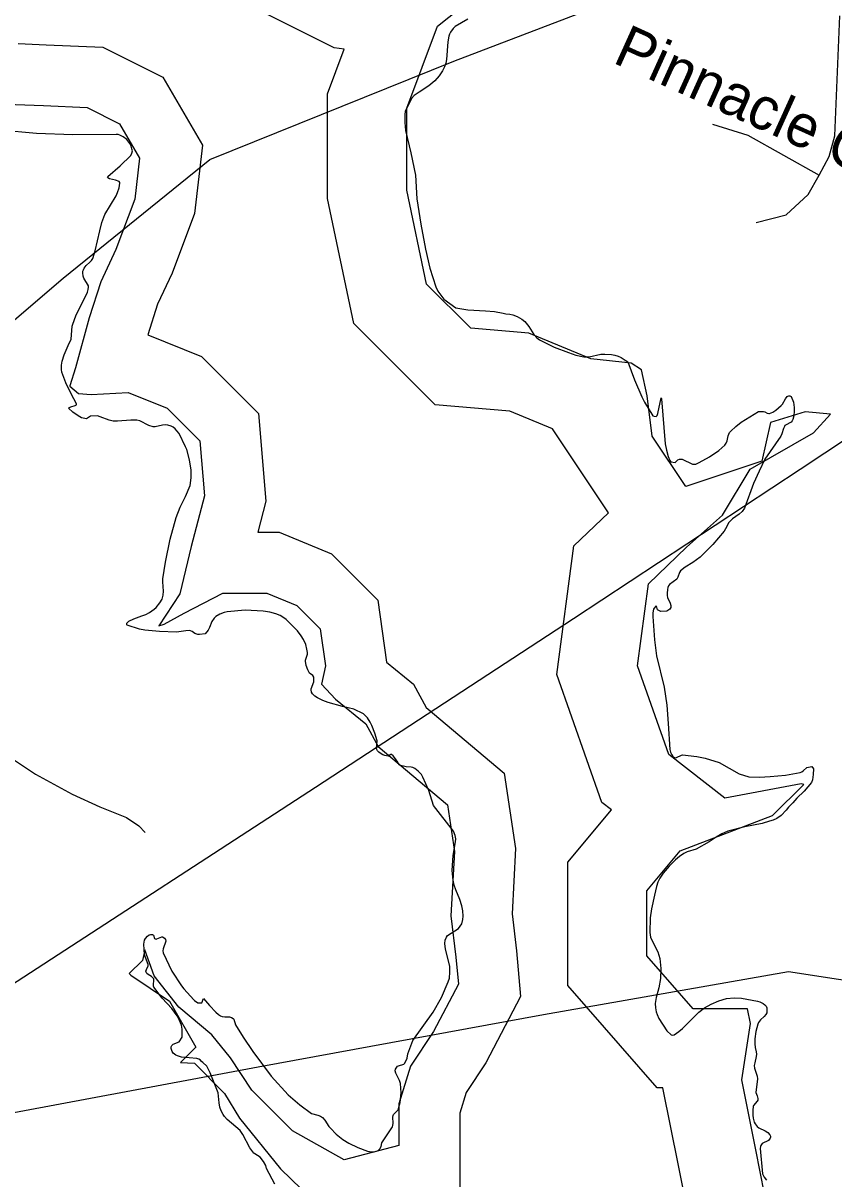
# Model space of a CAD drawing. Extents: x 1662474 to 1856135, y 779280 to 917889.
# Drawn here: x 1705001 to 1706819, y 829066 to 831657 of the extents above; entities that cross this region are included whole.
import ezdxf

# ---------------------------------------------------------------- set-up
doc = ezdxf.new("R2010")
doc.units = 0
for name, color, linetype in [('Exist Hydrographic Buffer Line', 7, 'Continuous'), ('Exist Hydrographic Lake Shore', 7, 'Continuous'), ('Exist Hydrographic Misc Water Feature', 7, 'Continuous'), ('Exist Road Non-System Type 51', 7, 'Continuous'), ('Exist Road Non-System Type 51 Label', 7, 'Continuous'), ('Exist Utilities Electrical Transmission Line', 7, 'Continuous')]:
    doc.layers.add(name, color=color, linetype=linetype)

msp = doc.modelspace()

# ---------------------------------------------------------------- linework, layer by layer
at = {"layer": 'Exist Hydrographic Buffer Line'}
for points in [[(1706187.8, 830747.1), (1706092.2, 830787.2), (1705925, 830801.2), (1705742.7, 830983.4), (1705683.6, 831263.7), (1705683.6, 831498.5), (1705721.1, 831598.5), (1705698.5, 831601.6), (1705497.9, 831701.8), (1705257.3, 831914), (1705192.5, 832124.2), (1705160, 832351.8), (1705255.5, 832553.2), (1705255.5, 832576.8), (1705160.3, 832735.3), (1705174.4, 832861.5)], [(1706411.5, 830730.9), (1706400.2, 830821), (1706387.2, 830879.7), (1706364.4, 830894.9), (1706273.6, 830904), (1706134.9, 830962.1), (1706004.6, 830972.9), (1705905.7, 831071.8), (1705861.4, 831282.3), (1705861.4, 831466.3), (1705930.3, 831649.9), (1706086.4, 831774.7)], [(1704990.1, 831611.1), (1705052.8, 831608.4), (1705179.4, 831602.7), (1705314.1, 831535.4), (1705402.9, 831383.4), (1705384.9, 831230.3), (1705335.1, 831096.1), (1705302.1, 831026.5), (1705280.4, 830958.4), (1705400.7, 830909.7), (1705529, 830781.5), (1705545.3, 830585.2), (1705527.4, 830515.8), (1705575, 830515.8), (1705692.5, 830466.9), (1705796.1, 830363.3), (1705816, 830224.1), (1705876.6, 830174.9), (1705904.6, 830122.9), (1706079.7, 829975.6), (1706105.1, 829806.4), (1706097.2, 829660), (1706107.1, 829577), (1706116.4, 829475), (1706038.8, 829326.3), (1705994.3, 829259.7), (1705980.1, 829213.5), (1705980.1, 829036)], [(1704962.6, 831475.5), (1705046.8, 831472), (1705144.3, 831467.6), (1705216.7, 831431.4), (1705261.9, 831354), (1705251.1, 831262.5), (1705209.1, 831149.1), (1705174.8, 831076.6), (1705149.1, 830996), (1705118.1, 830883.8), (1705105.8, 830843.8), (1705105.9, 830843), (1705125.2, 830826.8), (1705153.7, 830824.6), (1705236.3, 830828.9), (1705323.8, 830793.5), (1705397, 830720.3), (1705407.3, 830597), (1705377.9, 830483.4), (1705352.4, 830377.2), (1705304.9, 830306), (1705317, 830309.5), (1705362.3, 830333.8), (1705448.6, 830379.3), (1705547.7, 830379.3), (1705615, 830351.2), (1705667.3, 830298.9), (1705679.2, 830215.8), (1705670.2, 830174.7), (1705701.5, 830141.2), (1705769.4, 830086.1), (1705796.8, 830035.2), (1705952.3, 829904.3), (1705968, 829799.9), (1705960.2, 829655.5), (1705971.3, 829562.7), (1705976.8, 829502.6), (1705921.1, 829396), (1705869.7, 829318.9), (1705843.6, 829234.1), (1705843.6, 829140.9), (1705721, 829108.3), (1705604.9, 829173.8), (1705514, 829264.7), (1705465.7, 829337.1), (1705424.2, 829389), (1705350.4, 829451.1), (1705294.5, 829521), (1705273.6, 829579.5), (1705268.2, 829555.5), (1705238.9, 829526.2), (1705242.4, 829522.3), (1705328.9, 829464.6), (1705388.1, 829361.1), (1705353.7, 829326.8), (1705384.8, 829325.2), (1705452.8, 829257.1)], [(1706673.4, 828982.9), (1706643.9, 829130.7), (1706612.4, 829287.9), (1706631.8, 829414.3), (1706625.2, 829447.4), (1706503.4, 829447.4), (1706399.4, 829566.1), (1706399.4, 829711.8), (1706474.3, 829801.6), (1706681.5, 829880.4), (1706751.3, 829950.2), (1706745.7, 829951.5), (1706574.5, 829919.4), (1706448.5, 830017.4), (1706378.4, 830215.7), (1706403, 830400), (1706488.6, 830481.9), (1706569.5, 830553.8), (1706631.5, 830657.1), (1706773.4, 830738.1), (1706811.5, 830780.4), (1706754.2, 830785.2), (1706676.4, 830761.2), (1706657.2, 830674.7), (1706486.8, 830618), (1706411.5, 830730.9)], [(1706500.9, 828942.6), (1706470.2, 829096), (1706435.3, 829270.3), (1706423, 829270.3), (1706222.3, 829499.5), (1706222.3, 829775.9), (1706320, 829893), (1706298.8, 829909.5), (1706197.3, 830196.9), (1706235.7, 830485), (1706313.2, 830559.1), (1706187.8, 830747.1)], [(1705452.8, 829257.1), (1705485.7, 829202.4), (1705577.8, 829088.3), (1705672.5, 828997.6), (1705718.8, 828930.5), (1705709.2, 828815.6), (1705704.8, 828778.5), (1705710, 828773.8), (1705757.3, 828771), (1705839.6, 828760.8), (1705948.2, 828662.6), (1705989.4, 828488.5), (1705975.8, 828325.4), (1705895.2, 828197.5), (1705760.1, 828112), (1705596.8, 828068.7), (1705500.3, 828122.3), (1705405.9, 828208.8), (1705320.3, 828263.2), (1705251.2, 828328), (1705193.1, 828400.5), (1705117.8, 828444.9), (1705032.5, 828491.5), (1704951.3, 828539.4)]]:
    msp.add_lwpolyline(points, dxfattribs=at)
at = {"layer": 'Exist Hydrographic Lake Shore'}
for points in [[(1705998, 831666), (1705969.6, 831649), (1705965.5, 831644.8), (1705959.5, 831636.9), (1705957.1, 831632.4), (1705955.5, 831627.7), (1705953.1, 831614.6), (1705950, 831575.2), (1705948.4, 831566.8), (1705946.1, 831558.7), (1705941.6, 831550), (1705933.5, 831538.5), (1705924, 831527.7), (1705910.9, 831516.2), (1705888.9, 831502.2), (1705878.1, 831494.4), (1705871.5, 831487.8), (1705857.6, 831458.4), (1705856.9, 831452.1), (1705856.6, 831434), (1705858.4, 831415.9), (1705870, 831366.3)], [(1705218.5, 831337.2), (1705242.6, 831360.2), (1705245, 831365.2), (1705245.9, 831370.5), (1705245, 831374.7), (1705242.9, 831381), (1705239.8, 831386.8), (1705235.9, 831393.1), (1705233.5, 831395.7), (1705225.4, 831401.8), (1705217.8, 831405.7), (1705213.8, 831407), (1705209.6, 831407.5), (1705112, 831406.7), (1705030.6, 831409.3), (1704949, 831416.7)], [(1705870, 831366.3), (1705880.5, 831316.2), (1705883.6, 831262.6), (1705892.5, 831206.2), (1705903.2, 831149.8), (1705913.2, 831107.5), (1705926.4, 831065.8), (1705930.9, 831056.3), (1705939.5, 831043.8), (1705944.5, 831038.2), (1705971, 831018.8), (1705997.8, 831013.8), (1706037.9, 831012), (1706057.9, 831010.7), (1706077.2, 831007), (1706083.6, 831005.1), (1706092.2, 831004.6), (1706099.1, 831003.1), (1706109, 830998.9), (1706119, 830993.1), (1706125.6, 830987.8), (1706134.8, 830976.6), (1706146.4, 830958.9), (1706153.1, 830951.4), (1706159.1, 830946.9), (1706192, 830930.6), (1706223.8, 830918.2), (1706240.5, 830912.8), (1706257.9, 830908.8), (1706270, 830908.8), (1706296.5, 830914.6), (1706305.4, 830915.1), (1706320.4, 830914.1), (1706327.6, 830912.5), (1706335, 830910.1), (1706341.9, 830907), (1706351.2, 830901.5), (1706356.9, 830897.2), (1706371.5, 830857.4), (1706388, 830818.8), (1706394.4, 830806.8), (1706413, 830776.6), (1706415.9, 830775.5), (1706420.4, 830775.2), (1706422.4, 830777.1), (1706424.5, 830781.8), (1706431.6, 830816.9), (1706432.4, 830814.9), (1706440.8, 830713.8), (1706443.4, 830699.6), (1706447.4, 830685.5), (1706451, 830676.3), (1706453.6, 830673.4), (1706463.1, 830671.8), (1706468.9, 830677.9), (1706472.9, 830679.7), (1706478.4, 830679.2), (1706502, 830668.1), (1706506.6, 830667.9), (1706509.2, 830668.4), (1706517.1, 830671.6), (1706540.2, 830684.4), (1706561.2, 830699.1), (1706574.1, 830710.4), (1706577.5, 830715.1), (1706579.4, 830720.4), (1706582.2, 830731.9), (1706584.9, 830739), (1706587.5, 830742.4), (1706599.1, 830752.9), (1706611.1, 830762.1), (1706650, 830786.2), (1706661, 830786.2), (1706664.4, 830785.2), (1706669.6, 830782.6), (1706673.1, 830781.8), (1706674.9, 830781.8), (1706682.2, 830784.9), (1706688.9, 830789.1), (1706700.9, 830799.4), (1706703.8, 830802.8), (1706710.4, 830814.9), (1706713.8, 830819.6), (1706715.6, 830820.6), (1706718, 830821.2), (1706719.8, 830821.2), (1706723, 830819.9), (1706728.5, 830807.2), (1706730, 830795.2), (1706730, 830787.1), (1706728.8, 830776.3), (1706726.6, 830768.1), (1706725.4, 830765.5), (1706723, 830762.6), (1706719.8, 830760.6), (1706713.2, 830757.1), (1706709.2, 830754.5), (1706707.8, 830752.4), (1706706.1, 830748.4), (1706702.2, 830735.9)], [(1705194.9, 831308), (1705191, 831310.1), (1705190.4, 831311.4), (1705191, 831312.8), (1705218.5, 831337.2)], [(1705262.1, 830298.3), (1705234.5, 830307), (1705233.5, 830307.8), (1705233.2, 830309.6), (1705233.8, 830311.4), (1705236.1, 830314.9), (1705237.6, 830316.2), (1705249.2, 830321.7), (1705267.4, 830327.8), (1705276, 830331.1), (1705284.1, 830335.9), (1705294.4, 830342.9), (1705299.4, 830347.2), (1705307.5, 830357.4), (1705312.5, 830365.5), (1705315.1, 830374.4), (1705315.9, 830383.6), (1705314, 830404.6), (1705314.4, 830411.4), (1705320.1, 830448.2), (1705330.6, 830500.2), (1705344, 830548.8), (1705352.9, 830572.1), (1705364.8, 830595.4), (1705375.5, 830620.4), (1705377.6, 830637.7), (1705377.6, 830654.8), (1705373.9, 830678.1), (1705367.6, 830701.2), (1705365.2, 830707), (1705350.5, 830736.9), (1705345.9, 830743.2), (1705342.1, 830747.1), (1705337.4, 830750.8), (1705333.2, 830753.4), (1705325.1, 830755.6), (1705320.1, 830756.3), (1705313.2, 830755.8), (1705297.2, 830752.1), (1705292.2, 830752.1), (1705282.9, 830755), (1705262.9, 830765), (1705255.8, 830766.8), (1705242.6, 830767.1), (1705212.5, 830764.2), (1705202.5, 830764.5), (1705193.6, 830766.8), (1705173.9, 830774.4), (1705167.4, 830776.3), (1705151.9, 830775.5), (1705142.9, 830770), (1705131.9, 830772.1), (1705124, 830776.3), (1705112.2, 830784.7), (1705102.5, 830793.6), (1705103, 830794.6), (1705107.8, 830796.5), (1705117.2, 830799.4), (1705120.4, 830801.2), (1705120.9, 830802.2), (1705120.9, 830803.3), (1705108.5, 830825.9), (1705096.8, 830850.8), (1705091.8, 830862.6), (1705087.9, 830874.7), (1705086.8, 830880.5), (1705086.8, 830889.9), (1705088.4, 830898.9), (1705092.8, 830913.3), (1705101.8, 830934), (1705108.5, 830948.2), (1705110.9, 830977.3), (1705112, 830982.3), (1705119, 831000.7), (1705145, 831053.9), (1705146.9, 831059.5), (1705147.6, 831065.2), (1705147.4, 831067.9), (1705136.9, 831085.2), (1705135.6, 831089.9), (1705134.8, 831097.2), (1705135, 831100.7), (1705136.1, 831104.1), (1705137.6, 831107.8), (1705142.4, 831113.3), (1705150.5, 831120.9), (1705154.2, 831124.8), (1705156.9, 831129.3), (1705162.4, 831146.6), (1705172.6, 831191.2), (1705177.6, 831209.9), (1705184.4, 831227.7), (1705209.4, 831270), (1705212.5, 831276.8), (1705215.9, 831287.8), (1705218, 831298.1), (1705218, 831299.4), (1705215.9, 831301.8), (1705208.2, 831304.6), (1705194.9, 831308)], [(1706702.2, 830735.9), (1706699.9, 830730.6), (1706664.4, 830679.4), (1706651, 830652.4), (1706638.8, 830625.1), (1706618.8, 830569.4), (1706613.5, 830562.4), (1706606.4, 830556.3), (1706591.2, 830545.8), (1706583, 830537.4), (1706576.2, 830523.2), (1706573.1, 830518.3), (1706547.4, 830487.8), (1706518.8, 830459.5), (1706502.5, 830447.7), (1706485.4, 830436.9), (1706475.2, 830428.8), (1706472.9, 830425.6), (1706468.9, 830414.9), (1706466.5, 830410.4), (1706450.2, 830398.1), (1706448.4, 830395.7), (1706446.6, 830391.5), (1706445.5, 830387.3), (1706444.8, 830378.9), (1706444.8, 830373.4), (1706445.8, 830369.2), (1706451.9, 830356.9), (1706453.6, 830351.4), (1706453.6, 830347.2), (1706451, 830342.9), (1706444.2, 830338.8), (1706430.6, 830337.7), (1706423.2, 830341.9), (1706421.6, 830347.9), (1706420.6, 830349.8), (1706419.5, 830350.1), (1706415.6, 830345.3), (1706414.5, 830343.2), (1706413, 830335.1), (1706412.8, 830326.9), (1706416.6, 830274.4), (1706420.9, 830238.8), (1706438.5, 830168.4), (1706444, 830128.2), (1706447.6, 830086.8), (1706451, 830028.8), (1706452.9, 830022.5), (1706455.2, 830016.7), (1706457.9, 830013.1), (1706460, 830011.4), (1706463.1, 830010.1), (1706466.2, 830010.7), (1706477, 830015.9), (1706479.4, 830016.2), (1706511.4, 830013.1), (1706530, 830009.4), (1706561.5, 829999.1), (1706606.4, 829974.2), (1706628.5, 829967.4), (1706652.4, 829966.6), (1706676, 829967.6), (1706710.1, 829971.3), (1706743.6, 829976.8), (1706747.1, 829978.1), (1706750.2, 829980.5), (1706758.4, 829988.4), (1706769.4, 829990.5), (1706773.1, 829985.5), (1706772.5, 829972.4), (1706770.8, 829960.8), (1706768.9, 829954.8), (1706752.6, 829934.8), (1706736.1, 829919.3), (1706726.9, 829908.6), (1706716.9, 829899.1), (1706712.2, 829892.6), (1706700.6, 829880.2), (1706691.2, 829873.9), (1706683, 829870.2), (1706674.9, 829867.6), (1706658.4, 829862.9), (1706619.2, 829854.8), (1706580.8, 829845.3), (1706567.4, 829839.6), (1706555, 829832.2), (1706539, 829821.4), (1706510.4, 829805.2), (1706489.9, 829798.9), (1706482.2, 829795.4), (1706472.6, 829788.6), (1706463.6, 829780.8), (1706449.2, 829766.6), (1706436.4, 829751.4), (1706428.8, 829740.1), (1706424.5, 829730.9), (1706421.4, 829721.4), (1706416.4, 829702.3), (1706409.9, 829671.1), (1706407.2, 829651.1)], [(1705984.4, 829637.4), (1705987, 829647.4), (1705987.5, 829655.1), (1705987, 829666.9), (1705984.9, 829678.1), (1705980.1, 829692.6), (1705971.2, 829713.8), (1705967.4, 829724.6), (1705965, 829735.6), (1705962.9, 829757.4), (1705965.5, 829790.5), (1705970.5, 829821.7), (1705970.8, 829828.6), (1705969.6, 829835.4), (1705965.8, 829845.1), (1705921.1, 829903.1), (1705910.4, 829936.9), (1705897.5, 829966.6), (1705893.9, 829972.4), (1705887, 829979.7), (1705878.9, 829986), (1705874.9, 829988.1), (1705871.2, 829989.2), (1705859.8, 829989.4), (1705844, 829993.4), (1705840.9, 829999.9), (1705834, 830010.9), (1705830.9, 830014.6), (1705826.9, 830017), (1705825.1, 830017), (1705819.2, 830013.8), (1705812, 830015.1), (1705807.8, 830016.4), (1705801.5, 830020.1), (1705798.2, 830022.5), (1705795.6, 830025.4), (1705794.1, 830028.2), (1705793.6, 830030.6), (1705794.6, 830048.2), (1705789.6, 830065.2), (1705783.1, 830082.3), (1705779.4, 830089.7), (1705772.9, 830099.6), (1705768.9, 830104.1), (1705764.1, 830108.1), (1705742.4, 830119.1), (1705716.9, 830125.1), (1705684.6, 830133.5), (1705673.1, 830138), (1705661, 830144), (1705655.2, 830147.9), (1705649.8, 830153.4), (1705647.4, 830157.1), (1705646.4, 830162.1), (1705646.6, 830164.2), (1705653.1, 830179.9), (1705653.1, 830188.1), (1705652.6, 830190.8), (1705650.8, 830194.4), (1705643.1, 830199.4), (1705642.1, 830200.9), (1705639, 830207.2), (1705635.6, 830216.7), (1705634, 830226.4), (1705634.2, 830228.8), (1705638.5, 830242.4), (1705638.5, 830245.6), (1705637.4, 830253.2), (1705634.8, 830264.2), (1705629.8, 830275.2), (1705624.2, 830283.6), (1705615.9, 830294.7), (1705590.4, 830319.9), (1705585.5, 830323.8), (1705577.2, 830328.8), (1705567.9, 830332.8), (1705554, 830336.7), (1705539.2, 830338.8), (1705498.9, 830340.6), (1705458.1, 830336.9), (1705451.6, 830335.4), (1705441.9, 830331.7), (1705433, 830326.4), (1705429, 830323), (1705424.2, 830315.1), (1705419, 830301.8), (1705416.1, 830296), (1705409.4, 830287.8), (1705396.2, 830286.2), (1705392.8, 830286.2), (1705390.1, 830286.8), (1705386, 830288.9), (1705379.6, 830292.8), (1705376.5, 830294.4), (1705372.9, 830294.9), (1705366, 830294.7), (1705344.8, 830291.5), (1705307, 830292.8), (1705273.9, 830296.2), (1705262.1, 830298.3)], [(1705279.9, 829610.2), (1705283.6, 829613.1), (1705286.8, 829614.1), (1705290.8, 829613.6), (1705293.4, 829612.2), (1705295.6, 829604.9), (1705297, 829603.9), (1705298.9, 829603.3), (1705300.6, 829603.9), (1705308, 829607.2), (1705311.8, 829608.3), (1705313.2, 829608.3), (1705314.9, 829607.6), (1705318, 829605.2), (1705320.1, 829602.3), (1705320.9, 829598.9), (1705314.6, 829581.3), (1705314.4, 829577.1), (1705315.1, 829572.9), (1705334.5, 829531.9), (1705356.2, 829498.4), (1705361.5, 829492.1), (1705383.4, 829467.4), (1705385.1, 829465.8), (1705392.8, 829460.8), (1705401.5, 829460.6), (1705405.6, 829470.6), (1705418.5, 829454.8), (1705432.8, 829439.8), (1705439.2, 829434.3), (1705443.5, 829431.4), (1705446.9, 829430.1), (1705453.4, 829429.3), (1705463.6, 829429.1), (1705468.1, 829428), (1705472, 829425.4), (1705473.4, 829423.6), (1705477.2, 829411.5), (1705494.6, 829383.7), (1705515.9, 829351.6), (1705557.1, 829296), (1705595.4, 829254.5), (1705621.1, 829231.7), (1705647.6, 829212.6), (1705661.5, 829208.9), (1705667.4, 829206.8), (1705672.4, 829203.4), (1705677.2, 829197.8), (1705686.2, 829183.7), (1705689.9, 829179.4), (1705703.2, 829166.3), (1705718, 829154.5), (1705731.1, 829146.1), (1705751.6, 829136.2), (1705772.9, 829128.3), (1705777.9, 829127), (1705787.8, 829126.7), (1705793.6, 829128), (1705797.2, 829129.6), (1705801.1, 829133.2), (1705803.8, 829138.5), (1705805.6, 829146.4), (1705828.8, 829182.9), (1705829.8, 829185.8), (1705830.4, 829191), (1705829.8, 829203.9), (1705830.6, 829207.8), (1705831.6, 829209.9), (1705841.6, 829220.7), (1705842.9, 829223.6), (1705846.6, 829237.2), (1705848.4, 829258.8), (1705847.1, 829279.4), (1705844.8, 829286.6), (1705836.4, 829302.6), (1705835.2, 829308.1), (1705836.1, 829311.8), (1705838.8, 829316.4), (1705840.5, 829318.3), (1705842.6, 829319.6), (1705854.2, 829322.8), (1705856.9, 829325.1), (1705861.9, 829336.9), (1705863.9, 829346.1), (1705874.9, 829376.3), (1705920.6, 829439.6), (1705939.2, 829472.4), (1705954.2, 829507.6), (1705956.6, 829516.2), (1705957.9, 829529.3), (1705957.4, 829542.2), (1705956.2, 829549), (1705947.9, 829580.8), (1705946.6, 829593.4), (1705947.4, 829601), (1705950, 829608.1), (1705952.4, 829611.5), (1705976.8, 829627.5), (1705981, 829632.2), (1705984.4, 829637.4)], [(1706407.2, 829651.1), (1706406.1, 829618.1), (1706408, 829608.1), (1706412.8, 829596.8), (1706423.8, 829575), (1706428.5, 829559.8), (1706430.6, 829537.4), (1706430.2, 829514.9), (1706426.1, 829493.9), (1706420.4, 829472.9), (1706418.2, 829459), (1706418.8, 829449.6), (1706420.6, 829440.1), (1706423, 829434.1), (1706426.6, 829425.6), (1706444, 829397.8), (1706454.2, 829389.2), (1706457.6, 829388.4), (1706460.5, 829388.9), (1706471.2, 829396), (1706479.4, 829402.8), (1706515.9, 829439.6), (1706529, 829449.2), (1706543.4, 829457.4), (1706560.8, 829465.3), (1706578.4, 829470), (1706595.6, 829471.6), (1706611.6, 829470.8), (1706647.9, 829464.2), (1706652.9, 829462.9), (1706660.5, 829459.2), (1706664.4, 829456.4), (1706667, 829452.9), (1706668.4, 829449), (1706668.9, 829446.4), (1706668.9, 829442.7), (1706668.4, 829438.5), (1706666, 829434.3), (1706662.4, 829430.1), (1706654.1, 829422.2), (1706649.8, 829416.4), (1706648.1, 829412.5), (1706644.2, 829396), (1706641.9, 829379.8), (1706641.4, 829368.7), (1706642.6, 829360.1), (1706644.8, 829351.1), (1706645.5, 829345.3), (1706645, 829340.6), (1706641.4, 829326.4), (1706640.5, 829320.1), (1706641.1, 829313.8), (1706646.9, 829296.2), (1706647.9, 829289.9), (1706643.8, 829259.5), (1706646.6, 829252.4), (1706648.1, 829245.9), (1706648.1, 829242.2), (1706647.1, 829239.8), (1706638.8, 829230.4), (1706637.9, 829228.6), (1706636.9, 829219.1), (1706636.9, 829208.6), (1706637.9, 829201.8), (1706640.5, 829192.9), (1706642.4, 829189.2), (1706646.9, 829183.4), (1706650.8, 829180.2), (1706664.6, 829173.4), (1706671, 829169.8), (1706675.1, 829164.8), (1706676.8, 829161.4), (1706677, 829159.5), (1706676, 829156.9), (1706672, 829151.9), (1706657.9, 829145.3), (1706655, 829140.9), (1706654.1, 829138.2), (1706653.9, 829133.8), (1706658.6, 829077.4), (1706662.6, 829070), (1706667.9, 829063.2)], [(1705565.2, 829054.2), (1705546.9, 829089.4), (1705544.8, 829096.2), (1705539.8, 829104.9), (1705532.1, 829114.9), (1705520.4, 829121.8), (1705518, 829123.8), (1705509.4, 829135.6), (1705493.6, 829165.3), (1705487.2, 829174.2), (1705458.1, 829198.9), (1705452.4, 829205.7), (1705449.2, 829210.4), (1705445, 829218.3), (1705442.1, 829226.4), (1705440.2, 829236.1), (1705439, 829251.1), (1705438, 829258.8), (1705435.4, 829266.1), (1705420.6, 829303.9), (1705412.8, 829318.6), (1705404.1, 829326.9), (1705401.2, 829329.1), (1705398.6, 829331.9), (1705394.9, 829334.1), (1705390.4, 829335.6), (1705356, 829338.5), (1705347.4, 829341.4), (1705343.2, 829343.5), (1705337.4, 829347.9), (1705335.4, 829351.4), (1705333.2, 829358.2), (1705333.2, 829361.9), (1705334.2, 829365.3), (1705337.1, 829368.2), (1705351.1, 829372.9), (1705357.4, 829383.7), (1705357.4, 829401.8), (1705356.9, 829406.2), (1705355.8, 829410.4), (1705351.4, 829421.2), (1705346.1, 829431.2), (1705334, 829448.2), (1705312.5, 829471.3), (1705293.9, 829495.4), (1705293, 829497.6), (1705293.6, 829514.1), (1705292.2, 829516.2), (1705288.4, 829519.4), (1705281, 829523.8), (1705278.1, 829526.4), (1705276.5, 829529.3), (1705276.2, 829531.4), (1705277.6, 829535.4), (1705281.5, 829543.8), (1705281.5, 829546.6), (1705273.1, 829568.2), (1705271.8, 829592.3), (1705273.4, 829601), (1705275, 829604.6), (1705279.9, 829610.2)]]:
    msp.add_lwpolyline(points, dxfattribs=at)
at = {"layer": 'Exist Hydrographic Misc Water Feature'}
msp.add_lwpolyline([(1704627.6, 830255.1), (1704773.5, 830161.9), (1704831.1, 830123.8), (1704885, 830083.3), (1704920.9, 830049.7), (1704972.8, 830010.9), (1705028.7, 829972.9), (1705110.7, 829928.5), (1705172.6, 829900.2), (1705232.5, 829876), (1705260.4, 829857.4), (1705274.2, 829842.3)], dxfattribs=at)
at = {"layer": 'Exist Road Non-System Type 51'}
for points in [[(1706786.1, 831315.9), (1706808, 831357.9), (1706821.4, 831403.9), (1706832.1, 831673.4)], [(1706546.9, 831430.1), (1706625.6, 831405.7), (1706786.1, 831315.9)], [(1706644.5, 831210.1), (1706712.1, 831226.9), (1706761, 831272.4), (1706786.1, 831315.9)]]:
    msp.add_lwpolyline(points, dxfattribs=at)
at = {"layer": 'Exist Utilities Electrical Transmission Line'}
for points in [[(1704694.3, 830746.7), (1705090.4, 831084.8), (1705419.5, 831351.4), (1705966.5, 831571.8), (1706414.8, 831743.3), (1706617.1, 831947.3), (1707052.3, 832388.9), (1707471.1, 832804.7), (1707827.4, 833175.3), (1708212.1, 833573.4), (1708405.7, 833707.6), (1708863.5, 834028.8), (1709337.5, 834362.1), (1709793.4, 834679.4), (1710235.3, 834998.9), (1710741.6, 835354), (1711018.5, 835597.1), (1711608.6, 836121.3), (1712200.8, 836647.3), (1712754.5, 837141.9), (1713383.1, 837695.5)], [(1704330.5, 829125.1), (1704357.7, 829137.4), (1704549.9, 829219.5), (1704987.4, 829509.1), (1705656.6, 829944.3), (1706235.2, 830322.3), (1706743.5, 830657.3), (1707181, 830946.8), (1707763.6, 831326.9), (1708303.7, 831673.4), (1708928.7, 832081.1), (1709620.3, 832536.3), (1710291.6, 832975.4), (1711027.5, 833455.9), (1711648.5, 833863.6), (1712239.1, 834253.8), (1713005.3, 834756), (1713847.9, 835307.5)], [(1704330.5, 829125.1), (1704363.9, 829125.2), (1704441.7, 829122.8), (1704707.5, 829163.8), (1705527.8, 829317.2), (1706167.7, 829434.6), (1706717.3, 829530.9), (1706941.1, 829496.5), (1707139, 829464.5), (1707886.3, 829332.6), (1708789.5, 829173.1), (1709700.6, 829009.5), (1710597.6, 828852.2), (1711504.6, 828682.4), (1712417.9, 828528.9), (1713335, 828365.2)]]:
    msp.add_lwpolyline(points, dxfattribs=at)

# ---------------------------------------------------------------- texts
at = {"layer": 'Exist Road Non-System Type 51 Label'}
msp.add_text('Pinnacle Ct', height=95, rotation=335.6467, dxfattribs=at).set_placement((1706320.1, 831569.4))

doc.saveas('drawing.dxf')
